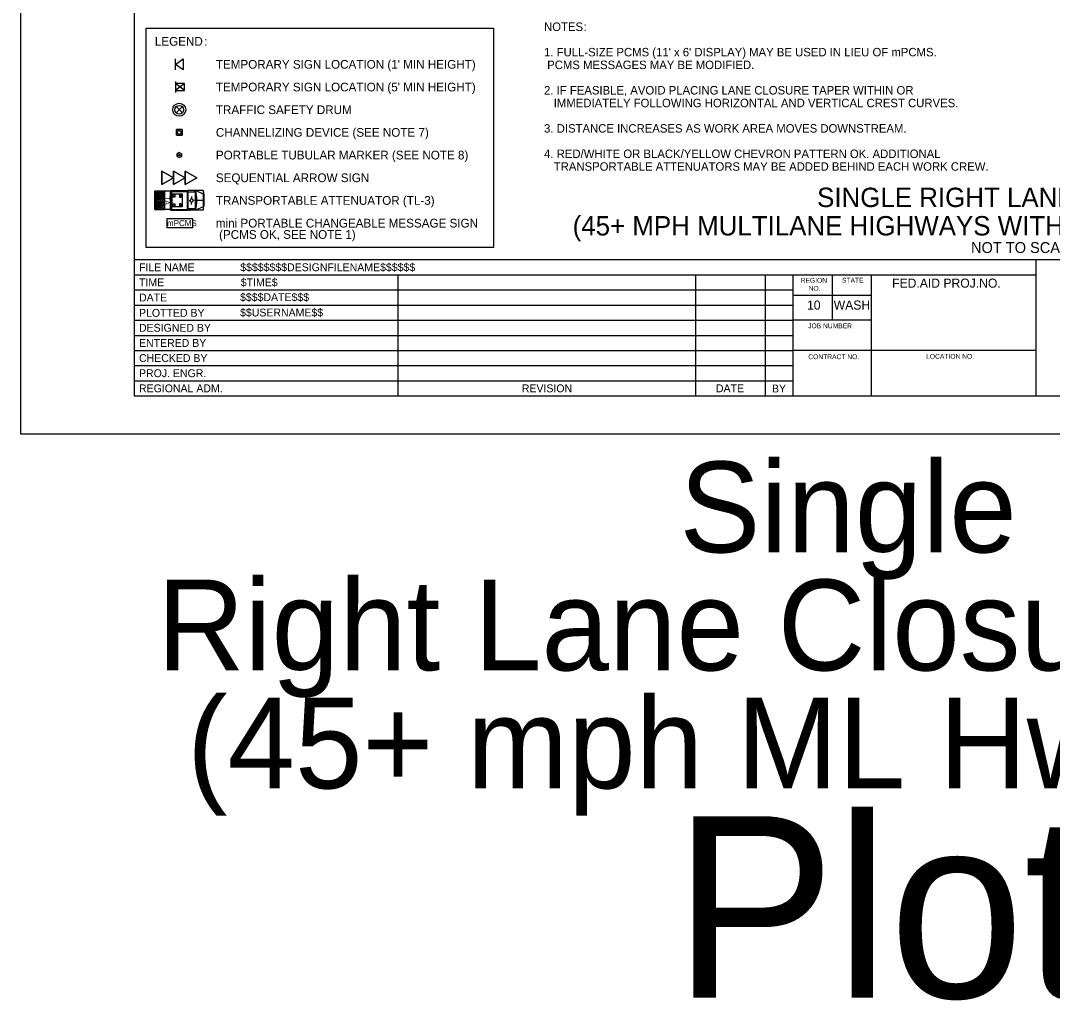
# Model space of a CAD drawing. Extents: x 99958 to 100176, y 99935 to 100011.
# Drawn here: x 100079.06 to 100087.59, y 99935.01 to 99943.1 of the extents above; entities that cross this region are included whole.
import ezdxf

# ---------------------------------------------------------------- set-up
doc = ezdxf.new("R2010")
doc.units = 0
for name, color, linetype in [('SH_DE_DetailHeading1Text', 7, 'Continuous'), ('SH_GI_GeneralNotesBodyText', 7, 'Continuous'), ('SH_GI_PlotLimits', 7, 'Continuous'), ('SH_GI_SheetBorder', 7, 'Continuous'), ('SH_GI_SheetLocationText', 7, 'Continuous'), ('SH_GI_SheetTextInCells', 7, 'Continuous'), ('SH_GI_TitleBlockText', 7, 'Continuous'), ('TR_WZ_PCMS', 7, 'Continuous'), ('TR_WZ_PortableSignMount5ftMinBlk-Wht', 7, 'Continuous'), ('TR_WZ_PortableSignMountBlk-Wht', 7, 'Continuous'), ('TR_WZ_SequentialArrowSign', 7, 'Continuous'), ('TR_WZ_TrafficCone', 7, 'Continuous'), ('TR_WZ_TrafficSafetyDrum', 7, 'Continuous'), ('TR_WZ_TransportableAttenuator', 7, 'Continuous'), ('TR_WZ_TubularMarker', 7, 'Continuous'), ('TR_WZ_WorkZoneTextCurrent', 7, 'Continuous')]:
    doc.layers.add(name, color=color, linetype=linetype)

msp = doc.modelspace()

# ---------------------------------------------------------------- linework, layer by layer
at = {"layer": 'SH_GI_PlotLimits'}
msp.add_lwpolyline([(100079.0625, 99939.6875), (100096.0625, 99939.6875), (100096.0625, 99950.6875), (100079.0625, 99950.6875)], close=True, dxfattribs=at)
at = {"layer": 'SH_GI_SheetBorder'}
for p, q in [((100080, 99950.375), (100080, 99940)), ((100080, 99941.1259), (100095.75, 99941.1259)), ((100087.4566, 99940), (100087.4566, 99941.1259)), ((100080, 99941.0008), (100087.4566, 99941.0008)), ((100082.179, 99941.0008), (100082.179, 99940)), ((100084.641, 99941.0008), (100084.641, 99940)), ((100085.2164, 99941.0008), (100085.2164, 99940)), ((100085.4451, 99941.0008), (100085.4451, 99940)), ((100085.7719, 99940.6255), (100085.7719, 99941.0008)), ((100086.0956, 99940), (100086.0956, 99941.0008)), ((100080, 99940.8757), (100082.1821, 99940.8757)), ((100082.1821, 99940.8757), (100085.4466, 99940.8757)), ((100086.0958, 99940.831), (100085.4466, 99940.831)), ((100080, 99940.7506), (100082.1821, 99940.7506)), ((100082.1821, 99940.7506), (100085.4466, 99940.7506)), ((100080, 99940.6255), (100085.4466, 99940.6255)), ((100086.0958, 99940.6255), (100085.4466, 99940.6255)), ((100080, 99940.5004), (100085.4466, 99940.5004)), ((100080, 99940.3753), (100085.4466, 99940.3753)), ((100087.4566, 99940.3753), (100085.4466, 99940.3753)), ((100080, 99940.2502), (100085.4466, 99940.2502)), ((100080, 99940.1251), (100085.4466, 99940.1251)), ((100080, 99940), (100095.75, 99940))]:
    msp.add_line(p, q, dxfattribs=at)
at = {"layer": 'TR_WZ_PCMS'}
msp.add_lwpolyline([(100080.2709, 99941.3916), (100080.4869, 99941.3916), (100080.4869, 99941.4636), (100080.2709, 99941.4636)], close=True, dxfattribs=at)
msp.add_lwpolyline([(100080.2709, 99941.3916), (100080.4869, 99941.3916), (100080.4869, 99941.4636), (100080.2709, 99941.4636), (100080.2709, 99941.3916)], dxfattribs=at)
at = {"layer": 'TR_WZ_PortableSignMount5ftMinBlk-Wht'}
for p, q in [((100080.3414, 99942.5973), (100080.3414, 99942.5073)), ((100080.4164, 99942.5231), (100080.3414, 99942.5816)), ((100080.4164, 99942.5816), (100080.3414, 99942.5231)), ((100080.3789, 99942.5523), (100080.3789, 99942.5523)), ((100080.379, 99942.5523), (100080.379, 99942.5523))]:
    msp.add_line(p, q, dxfattribs=at)
msp.add_lwpolyline([(100080.4164, 99942.5231), (100080.4164, 99942.5816), (100080.3414, 99942.5816), (100080.3414, 99942.5231)], close=True, dxfattribs=at)
at = {"layer": 'TR_WZ_PortableSignMountBlk-Wht'}
msp.add_line((100080.3414, 99942.6948), (100080.3414, 99942.7848), dxfattribs=at)
msp.add_lwpolyline([(100080.3414, 99942.7397), (100080.406, 99942.7848), (100080.406, 99942.6948)], close=True, dxfattribs=at)
at = {"layer": 'TR_WZ_SequentialArrowSign'}
for points in [[(100080.3257, 99941.8025), (100080.2297, 99941.7469), (100080.2297, 99941.8581), (100080.3257, 99941.8025)], [(100080.2297, 99941.8581), (100080.2297, 99941.7469), (100080.3257, 99941.8025), (100080.2297, 99941.8581)], [(100080.4217, 99941.8025), (100080.3257, 99941.7469), (100080.3257, 99941.8025), (100080.3257, 99941.8581), (100080.4217, 99941.8025)], [(100080.3257, 99941.8581), (100080.3257, 99941.8025), (100080.3257, 99941.7469), (100080.4217, 99941.8025), (100080.3257, 99941.8581)], [(100080.5177, 99941.8025), (100080.4217, 99941.7469), (100080.4217, 99941.8025), (100080.4217, 99941.8581), (100080.5177, 99941.8025)], [(100080.4217, 99941.8581), (100080.4217, 99941.8025), (100080.4217, 99941.7469), (100080.5177, 99941.8025), (100080.4217, 99941.8581)]]:
    msp.add_lwpolyline(points, dxfattribs=at)
at = {"layer": 'TR_WZ_TrafficCone'}
for points in [[(100080.3977, 99942.2014), (100080.3977, 99942.1534), (100080.3497, 99942.1534), (100080.3497, 99942.2014), (100080.3977, 99942.2014)], [(100080.3497, 99942.2014), (100080.3497, 99942.1534), (100080.3977, 99942.1534), (100080.3977, 99942.2014), (100080.3497, 99942.2014)]]:
    msp.add_lwpolyline(points, dxfattribs=at)
msp.add_circle((100080.3737, 99942.1774), 0.015, dxfattribs=at)
at = {"layer": 'TR_WZ_TrafficSafetyDrum'}
for p, q in [((100080.3992, 99942.3903), (100080.3483, 99942.3394)), ((100080.3992, 99942.3394), (100080.3483, 99942.3903))]:
    msp.add_line(p, q, dxfattribs=at)
for radius in [0.054, 0.054, 0.036]:
    msp.add_circle((100080.3737, 99942.3649), radius, dxfattribs=at)
at = {"layer": 'TR_WZ_TransportableAttenuator'}
for p, q in [((100080.1712, 99941.6768), (100080.2219, 99941.6157)), ((100080.1712, 99941.6571), (100080.1712, 99941.6768)), ((100080.2219, 99941.6157), (100080.1712, 99941.6768)), ((100080.1712, 99941.6768), (100080.1712, 99941.6571)), ((100080.2396, 99941.6152), (100080.1765, 99941.6913)), ((100080.1765, 99941.6913), (100080.1937, 99941.6913)), ((100080.1765, 99941.6913), (100080.2396, 99941.6152)), ((100080.1937, 99941.6913), (100080.1765, 99941.6913)), ((100080.1937, 99941.6913), (100080.2508, 99941.6219)), ((100080.2508, 99941.6219), (100080.1937, 99941.6913)), ((100080.2508, 99941.6444), (100080.2123, 99941.6913)), ((100080.2123, 99941.6913), (100080.2295, 99941.6913)), ((100080.2295, 99941.6913), (100080.2123, 99941.6913)), ((100080.2123, 99941.6913), (100080.2508, 99941.6444)), ((100080.2295, 99941.6913), (100080.2508, 99941.6655)), ((100080.2508, 99941.6655), (100080.2295, 99941.6913)), ((100080.2508, 99941.5392), (100080.2508, 99941.6913)), ((100080.3052, 99941.6913), (100080.2508, 99941.6913)), ((100080.2987, 99941.6885), (100080.2987, 99941.5417)), ((100080.3017, 99941.6934), (100080.3047, 99941.6934)), ((100080.3047, 99941.6934), (100080.3047, 99941.5367)), ((100080.3052, 99941.6961), (100080.4423, 99941.6961)), ((100080.3052, 99941.6961), (100080.3052, 99941.5341)), ((100080.3052, 99941.691), (100080.3052, 99941.5392)), ((100080.3091, 99941.6896), (100080.3091, 99941.5405)), ((100080.3091, 99941.6896), (100080.4384, 99941.6896)), ((100080.4384, 99941.6896), (100080.4384, 99941.5405)), ((100080.4423, 99941.6961), (100080.4423, 99941.5341)), ((100080.4441, 99941.6961), (100080.4441, 99941.5341)), ((100080.57, 99941.6961), (100080.4441, 99941.6961)), ((100080.5059, 99941.6835), (100080.4441, 99941.6835)), ((100080.4613, 99941.6984), (100080.4537, 99941.6984)), ((100080.5059, 99941.6961), (100080.4979, 99941.6835)), ((100080.5059, 99941.6961), (100080.5059, 99941.5341)), ((100080.5071, 99941.6961), (100080.5071, 99941.5341)), ((100080.57, 99941.6664), (100080.5071, 99941.6961)), ((100080.57, 99941.6961), (100080.57, 99941.5341)), ((100080.57, 99941.6961), (100080.5762, 99941.6634)), ((100080.2056, 99941.6159), (100080.1712, 99941.6571)), ((100080.1712, 99941.6571), (100080.2056, 99941.6159)), ((100080.1712, 99941.6362), (100080.1888, 99941.6153)), ((100080.1712, 99941.5941), (100080.1712, 99941.6362)), ((100080.1888, 99941.6153), (100080.1712, 99941.6362)), ((100080.1712, 99941.6362), (100080.1712, 99941.5941)), ((100080.1712, 99941.5744), (100080.2056, 99941.6159)), ((100080.2056, 99941.6159), (100080.1712, 99941.5744)), ((100080.2219, 99941.6157), (100080.1712, 99941.5546)), ((100080.1712, 99941.5546), (100080.2219, 99941.6157)), ((100080.1888, 99941.6153), (100080.1712, 99941.5941)), ((100080.1712, 99941.5941), (100080.1888, 99941.6153)), ((100080.1764, 99941.5391), (100080.2396, 99941.6152)), ((100080.2396, 99941.6152), (100080.1764, 99941.5391)), ((100080.2508, 99941.6084), (100080.1933, 99941.5391)), ((100080.1933, 99941.5391), (100080.2508, 99941.6084)), ((100080.2119, 99941.5391), (100080.2508, 99941.586)), ((100080.2508, 99941.586), (100080.2119, 99941.5391)), ((100080.2508, 99941.6655), (100080.2508, 99941.6444)), ((100080.2508, 99941.6444), (100080.2508, 99941.6655)), ((100080.2508, 99941.6219), (100080.2508, 99941.6084)), ((100080.2508, 99941.6084), (100080.2508, 99941.6219)), ((100080.2508, 99941.586), (100080.2508, 99941.5636)), ((100080.2508, 99941.5636), (100080.2508, 99941.586)), ((100080.2987, 99941.6265), (100080.3047, 99941.6235)), ((100080.2987, 99941.6037), (100080.3047, 99941.6067)), ((100080.3003, 99941.6151), (100080.3031, 99941.6151)), ((100080.3017, 99941.6173), (100080.3017, 99941.6128)), ((100080.4556, 99941.6152), (100080.464, 99941.6151)), ((100080.4663, 99941.6148), (100080.4663, 99941.6148)), ((100080.4757, 99941.6472), (100080.4757, 99941.6341)), ((100080.4757, 99941.583), (100080.4757, 99941.5961)), ((100080.4958, 99941.6152), (100080.4874, 99941.6151)), ((100080.57, 99941.6151), (100080.5194, 99941.6151)), ((100080.5762, 99941.6634), (100080.5762, 99941.5668)), ((100080.1712, 99941.5546), (100080.1712, 99941.5744)), ((100080.1712, 99941.5744), (100080.1712, 99941.5546)), ((100080.1933, 99941.5391), (100080.1764, 99941.5391)), ((100080.1764, 99941.5391), (100080.1933, 99941.5391)), ((100080.2301, 99941.5391), (100080.2119, 99941.5391)), ((100080.2119, 99941.5391), (100080.2301, 99941.5391)), ((100080.2508, 99941.5636), (100080.2301, 99941.5391)), ((100080.2301, 99941.5391), (100080.2508, 99941.5636)), ((100080.3052, 99941.5392), (100080.2508, 99941.5392)), ((100080.3017, 99941.5367), (100080.3047, 99941.5367)), ((100080.3052, 99941.5341), (100080.4423, 99941.5341)), ((100080.3091, 99941.5405), (100080.4384, 99941.5405)), ((100080.5059, 99941.5466), (100080.4441, 99941.5466)), ((100080.57, 99941.5341), (100080.4441, 99941.5341)), ((100080.4613, 99941.5318), (100080.4537, 99941.5318)), ((100080.4993, 99941.5466), (100080.5059, 99941.5341)), ((100080.57, 99941.5637), (100080.5071, 99941.5341)), ((100080.57, 99941.5341), (100080.5762, 99941.5668))]:
    msp.add_line(p, q, dxfattribs=at)
for points in [[(100080.2508, 99941.5391), (100080.1712, 99941.5391), (100080.1712, 99941.6913), (100080.2508, 99941.6913)], [(100080.3158, 99941.6691), (100080.3968, 99941.6691), (100080.3968, 99941.5611), (100080.3158, 99941.5611)], [(100080.3226, 99941.6623), (100080.3361, 99941.6623), (100080.3361, 99941.6421), (100080.3226, 99941.6421)], [(100080.3226, 99941.5881), (100080.3361, 99941.5881), (100080.3361, 99941.5678), (100080.3226, 99941.5678)], [(100080.3901, 99941.6623), (100080.3766, 99941.6623), (100080.3766, 99941.6421), (100080.3901, 99941.6421)], [(100080.3901, 99941.5881), (100080.3766, 99941.5881), (100080.3766, 99941.5678), (100080.3901, 99941.5678)]]:
    msp.add_lwpolyline(points, close=True, dxfattribs=at)
msp.add_lwpolyline([(100080.2508, 99941.6913), (100080.1712, 99941.6913), (100080.1712, 99941.5391), (100080.2508, 99941.5392)], dxfattribs=at)
for centre, major_axis, start_param, end_param in [((100080.3017, 99941.6885), (0, 0.00494), 6.283185, 7.853982), ((100080.4171, 99941.6151), (0, 0.17), 4.215852, 5.209111), ((100080.3017, 99941.5417), (0, -0.00494), 4.712389, 6.283185)]:
    msp.add_ellipse(centre, major_axis=major_axis, ratio=0.60201, start_param=start_param, end_param=end_param, dxfattribs=at)
for centre, major_axis in [((100080.3017, 99941.6151), (0, -0.00228)), ((100080.4757, 99941.6151), (0, -0.0156))]:
    msp.add_ellipse(centre, major_axis=major_axis, ratio=0.60201, dxfattribs=at)
at = {"layer": 'TR_WZ_TubularMarker'}
msp.add_lwpolyline([(100080.3737, 99942.0108), (100080.3917, 99942.0004), (100080.3917, 99941.9796), (100080.3737, 99941.9692), (100080.3557, 99941.9796), (100080.3557, 99942.0004)], close=True, dxfattribs=at)
msp.add_lwpolyline([(100080.3557, 99942.0004), (100080.3557, 99941.9796), (100080.3737, 99941.9692), (100080.3917, 99941.9796), (100080.3917, 99942.0004), (100080.3737, 99942.0108), (100080.3557, 99942.0004)], dxfattribs=at)
msp.add_circle((100080.3737, 99941.99), 0.006, dxfattribs=at)
at = {"layer": 'TR_WZ_WorkZoneTextCurrent'}
msp.add_lwpolyline([(100080.1, 99943.0379), (100082.9697, 99943.0379), (100082.9697, 99941.2259), (100080.1, 99941.2259)], close=True, dxfattribs=at)

# ---------------------------------------------------------------- texts
at = {"layer": 'SH_DE_DetailHeading1Text'}
for s, height, p in [('SINGLE RIGHT LANE CLOSURE', 0.16, (100085.6453, 99941.5606)), ('(45+ MPH MULTILANE HIGHWAYS WITH 2-WAY LEFT TURN LANE)', 0.16, (100083.6248, 99941.3259)), ('NOT TO SCALE', 0.09, (100086.9175, 99941.1809))]:
    msp.add_text(s, height=height, rotation=360, dxfattribs=at).set_placement(p)
at = {"layer": 'SH_GI_GeneralNotesBodyText'}
for s, p in [('NOTES', (100083.3886, 99943.0156)), (':', (100083.7161, 99943.0156)), ("1. FULL-SIZE PCMS (11' x 6' DISPLAY) MAY BE USED IN LIEU OF mPCMS.", (100083.3886, 99942.8056)), (' PCMS MESSAGES MAY BE MODIFIED.', (100083.3886, 99942.7006)), ('2. IF FEASIBLE, AVOID PLACING LANE CLOSURE TAPER WITHIN OR ', (100083.3886, 99942.4906)), ('IMMEDIATELY FOLLOWING HORIZONTAL AND VERTICAL CREST CURVES.', (100083.4686, 99942.3856)), ('3. DISTANCE INCREASES AS WORK AREA MOVES DOWNSTREAM.', (100083.3886, 99942.1756)), ('4. RED/WHITE OR BLACK/YELLOW CHEVRON PATTERN OK. ADDITIONAL ', (100083.3886, 99941.9656)), ('TRANSPORTABLE ATTENUATORS MAY BE ADDED BEHIND EACH WORK CREW.', (100083.4686, 99941.8606))]:
    msp.add_text(s, height=0.07, rotation=360, dxfattribs=at).set_placement(p)
at = {"layer": 'SH_GI_SheetLocationText'}
for s, height, p in [('Single PCMS', 0.75, (100084.5076, 99938.7071)), ('Right Lane Closure - Bike Alt E', 0.75, (100080.19, 99937.7321)), ('(45+ mph ML Hwy + TWLTL)', 0.75, (100080.4384, 99936.7571)), ('Plot 25', 1.5, (100084.4573, 99935.0267))]:
    msp.add_text(s, height=height, dxfattribs=at).set_placement(p)
at = {"layer": 'SH_GI_SheetTextInCells'}
for s, height, p in [('FILE NAME', 0.06505, (100080.041, 99941.0308)), ('TIME', 0.06505, (100080.041, 99940.9057)), ('REGION', 0.04003, (100085.5099, 99940.9352)), ('NO.', 0.04003, (100085.5752, 99940.869)), ('STATE', 0.04003, (100085.8511, 99940.9357)), ('FED.AID PROJ.NO.', 0.07506, (100086.2652, 99940.8945)), ('DATE', 0.06505, (100080.041, 99940.7806)), ('10', 0.07506, (100085.5621, 99940.7131)), ('WASH', 0.07506, (100085.7826, 99940.7131)), ('PLOTTED BY', 0.06505, (100080.041, 99940.6538)), ('DESIGNED BY', 0.065052, (100080.041, 99940.5304)), ('JOB NUMBER', 0.04003, (100085.5712, 99940.5587)), ('ENTERED BY', 0.06505, (100080.041, 99940.4053)), ('CHECKED BY', 0.06505, (100080.041, 99940.2802)), ('CONTRACT NO.', 0.040032, (100085.5725, 99940.3037)), ('LOCATION NO.', 0.040032, (100086.5465, 99940.3067)), ('PROJ. ENGR.', 0.065052, (100080.041, 99940.1551)), ('REGIONAL ADM.', 0.065052, (100080.041, 99940.03)), ('REVISION', 0.06505, (100083.2048, 99940.03)), ('DATE', 0.06505, (100084.8091, 99940.03)), ('BY', 0.06505, (100085.2725, 99940.0285))]:
    msp.add_text(s, height=height, dxfattribs=at).set_placement(p)
at = {"layer": 'SH_GI_TitleBlockText'}
for s, height, p in [('$$$$$$$$DESIGNFILENAME$$$$$$', 0.065052, (100080.8775, 99941.0308)), ('$TIME$', 0.06505, (100080.882, 99940.9059)), ('$$$$DATE$$$', 0.065052, (100080.8759, 99940.7835)), ('$$USERNAME$$', 0.065052, (100080.8759, 99940.6567))]:
    msp.add_text(s, height=height, dxfattribs=at).set_placement(p)
at = {"layer": 'TR_WZ_PCMS'}
msp.add_text('mPCMS', height=0.0495, rotation=360, dxfattribs=at).set_placement((100080.2722, 99941.4029))
at = {"layer": 'TR_WZ_TransportableAttenuator'}
msp.add_text('TA', height=0.0405, rotation=269.99999, dxfattribs=at).set_placement((100080.2545, 99941.6506))
at = {"layer": 'TR_WZ_WorkZoneTextCurrent'}
for s, p in [('LEGEND', (100080.172, 99942.8939)), (':', (100080.5795, 99942.8939)), ("TEMPORARY SIGN LOCATION (1' MIN HEIGHT)", (100080.676, 99942.7038)), ("TEMPORARY SIGN LOCATION (5' MIN HEIGHT)", (100080.676, 99942.5163)), ('TRAFFIC SAFETY DRUM', (100080.676, 99942.3289)), ('CHANNELIZING DEVICE (SEE NOTE 7)', (100080.676, 99942.1414)), ('PORTABLE TUBULAR MARKER (SEE NOTE 8)', (100080.676, 99941.954)), ('SEQUENTIAL ARROW SIGN', (100080.676, 99941.7665)), ('TRANSPORTABLE ATTENUATOR (TL-3)', (100080.676, 99941.5791)), ('mini PORTABLE CHANGEABLE MESSAGE SIGN', (100080.676, 99941.3916)), (' (PCMS OK, SEE NOTE 1)', (100080.676, 99941.2979))]:
    msp.add_text(s, height=0.072, rotation=360, dxfattribs=at).set_placement(p)

doc.saveas('drawing.dxf')
